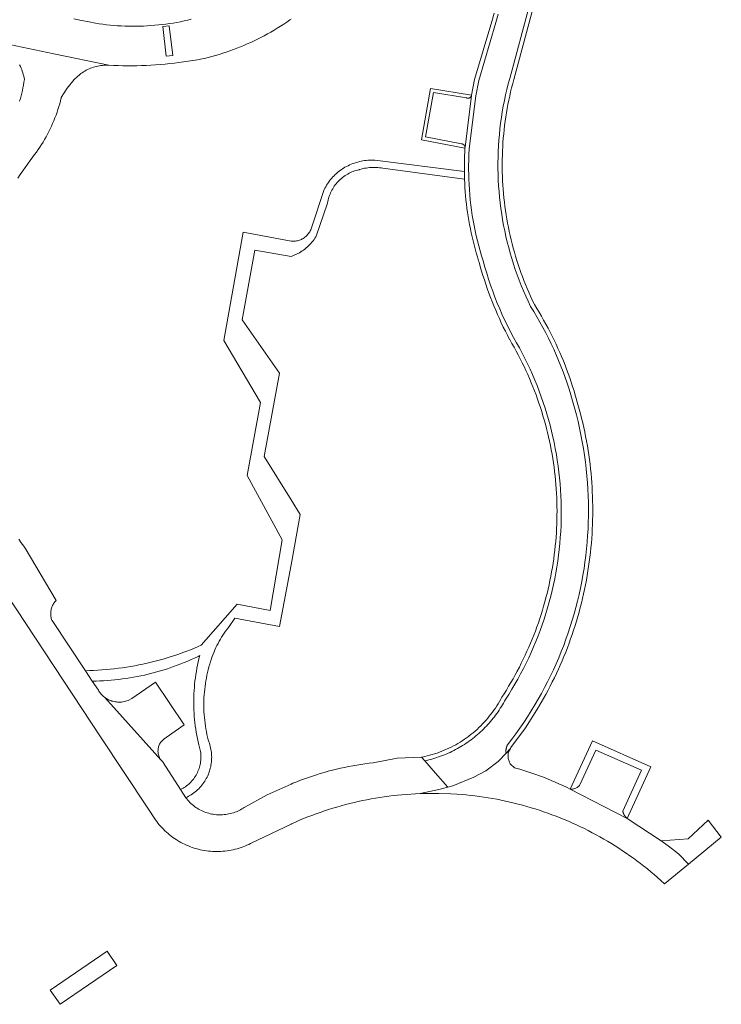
# Model space of a CAD drawing. Extents: x 152825 to 164088, y 457113 to 463005.
# Tile 273 of 364: x 158962 to 159060, y 460620 to 460758. Entities that reach past the tile are written whole.
import ezdxf

# ---------------------------------------------------------------- set-up
doc = ezdxf.new("R2010")
doc.units = 0
doc.header["$LTSCALE"] = 0.5
for name, color, linetype, lineweight in [('B-PV-VH-GESLOTENVERHARDING_ASFALT-GV', 251, 'CONTINUOUS', 18), ('B-PV-VH-HALFVERHARDING_GRAVEL-GV', 251, 'CONTINUOUS', 18), ('B-PV-VH-OPENVERHARDING_BETONELEMENT-GV', 251, 'CONTINUOUS', 18), ('B-PV-VH-OPENVERHARDING_BETONSTRAATSTEEN-GV', 251, 'CONTINUOUS', 18), ('B-PV-VH-OPENVERHARDING_STRAATBAKSTEEN-GV', 251, 'CONTINUOUS', 18)]:
    doc.layers.add(name, color=color, linetype=linetype, lineweight=lineweight)

msp = doc.modelspace()

# ---------------------------------------------------------------- linework, layer by layer
at = {"layer": 'B-PV-VH-GESLOTENVERHARDING_ASFALT-GV', "flags": 128}
msp.add_lwpolyline([(158974.128, 460627.484), (158966.118, 460622.003), (158967.513, 460620.037), (158975.495, 460625.486)], close=True, dxfattribs=at)
at = {"layer": 'B-PV-VH-HALFVERHARDING_GRAVEL-GV', "flags": 128}
msp.add_lwpolyline([(159011.518, 460738.653), (159011.275, 460738.657), (159011.033, 460738.653), (159010.79, 460738.641), (159010.548, 460738.621), (159010.307, 460738.593), (159010.067, 460738.557), (159009.828, 460738.513), (159009.59, 460738.462), (159009.355, 460738.402), (159009.121, 460738.335), (159008.89, 460738.26), (159008.662, 460738.178), (159008.436, 460738.088), (159008.213, 460737.991), (159007.994, 460737.886), (159007.778, 460737.775), (159007.566, 460737.656), (159007.359, 460737.53), (159007.155, 460737.398), (159006.956, 460737.259), (159006.761, 460737.113), (159006.572, 460736.962), (159006.387, 460736.804), (159006.208, 460736.64), (159006.034, 460736.47), (159005.866, 460736.295), (159005.704, 460736.114), (159005.548, 460735.927), (159005.398, 460735.736), (159005.255, 460735.54), (159005.118, 460735.34), (159004.987, 460735.135), (159004.864, 460734.926), (159004.747, 460734.712), (159004.659, 460734.539), (159002.827, 460729.027), (159002.817, 460729), (159002.759, 460728.865), (159002.694, 460728.732), (159002.622, 460728.604), (159002.544, 460728.479), (159002.458, 460728.359), (159002.367, 460728.244), (159002.269, 460728.134), (159002.165, 460728.029), (159002.056, 460727.931), (159001.941, 460727.838), (159001.822, 460727.751), (159001.698, 460727.672), (159001.57, 460727.599), (159001.438, 460727.533), (159001.303, 460727.474), (159001.165, 460727.423), (159001.024, 460727.38), (159000.882, 460727.343), (159000.737, 460727.315), (159000.591, 460727.295), (159000.444, 460727.283), (159000.297, 460727.279), (159000.15, 460727.282), (159000.003, 460727.294), (159000, 460727.294), (158993.273, 460728.546), (158990.55, 460713.326), (158995.712, 460704.624), (158993.814, 460694.336), (158998.747, 460685.298), (158997.044, 460675.385), (158992.395, 460676.252), (158987.351, 460670.489), (158986.947, 460670.314), (158986.409, 460670.089), (158985.868, 460669.872), (158985.324, 460669.661), (158984.777, 460669.458), (158984.227, 460669.263), (158983.674, 460669.075), (158983.12, 460668.895), (158982.562, 460668.723), (158982.003, 460668.558), (158981.441, 460668.401), (158980.877, 460668.251), (158980.311, 460668.109), (158979.743, 460667.976), (158979.173, 460667.849), (158978.602, 460667.731), (158978.029, 460667.621), (158977.455, 460667.518), (158976.879, 460667.423), (158976.302, 460667.337), (158975.724, 460667.258), (158975.145, 460667.187), (158974.565, 460667.124), (158973.984, 460667.069), (158973.403, 460667.021), (158972.821, 460666.982), (158972.238, 460666.951), (158971.655, 460666.928), (158971.072, 460666.913), (158972.043, 460665.454), (158972.574, 460665.464), (158973.104, 460665.481), (158973.634, 460665.507), (158974.164, 460665.54), (158974.693, 460665.582), (158975.221, 460665.631), (158975.749, 460665.689), (158976.275, 460665.754), (158976.801, 460665.827), (158977.326, 460665.909), (158977.849, 460665.998), (158978.37, 460666.095), (158978.891, 460666.199), (158979.409, 460666.312), (158979.926, 460666.433), (158980.441, 460666.561), (158980.954, 460666.697), (158981.465, 460666.841), (158981.974, 460666.992), (158982.48, 460667.151), (158982.984, 460667.318), (158983.485, 460667.492), (158983.984, 460667.674), (158984.479, 460667.863), (158984.972, 460668.06), (158985.462, 460668.264), (158985.949, 460668.475), (158986.432, 460668.694), (158986.913, 460668.92), (158987.153, 460669.037), (158987.042, 460668.599), (158986.938, 460668.159), (158986.842, 460667.716), (158986.754, 460667.273), (158986.674, 460666.828), (158986.602, 460666.381), (158986.538, 460665.934), (158986.481, 460665.485), (158986.433, 460665.035), (158986.393, 460664.585), (158986.36, 460664.134), (158986.336, 460663.682), (158986.319, 460663.23), (158986.311, 460662.778), (158986.31, 460662.326), (158986.318, 460661.874), (158986.333, 460661.422), (158986.357, 460660.97), (158986.388, 460660.519), (158986.428, 460660.069), (158986.475, 460659.619), (158986.53, 460659.17), (158986.594, 460658.722), (158986.665, 460658.276), (158986.744, 460657.83), (158986.831, 460657.387), (158986.926, 460656.944), (158987.028, 460656.504), (158987.072, 460656.327), (158987.073, 460656.324), (158987.13, 460656.131), (158987.181, 460655.936), (158987.223, 460655.739), (158987.257, 460655.54), (158987.284, 460655.341), (158987.302, 460655.14), (158987.312, 460654.939), (158987.315, 460654.737), (158987.31, 460654.536), (158987.296, 460654.334), (158987.275, 460654.134), (158987.245, 460653.935), (158987.208, 460653.737), (158987.163, 460653.54), (158987.11, 460653.346), (158987.049, 460653.154), (158986.981, 460652.964), (158986.906, 460652.777), (158986.823, 460652.593), (158986.733, 460652.413), (158986.635, 460652.237), (158986.531, 460652.064), (158986.42, 460651.896), (158986.303, 460651.732), (158986.179, 460651.573), (158986.049, 460651.419), (158985.912, 460651.271), (158985.77, 460651.128), (158985.623, 460650.99), (158985.47, 460650.859), (158985.312, 460650.734), (158985.149, 460650.615), (158984.982, 460650.503), (158984.81, 460650.397), (158984.635, 460650.299), (158984.455, 460650.207), (158985.182, 460649.068), (158985.383, 460649.164), (158985.581, 460649.267), (158985.775, 460649.377), (158985.965, 460649.494), (158986.151, 460649.618), (158986.332, 460649.748), (158986.508, 460649.885), (158986.68, 460650.028), (158986.846, 460650.177), (158987.006, 460650.332), (158987.161, 460650.492), (158987.31, 460650.658), (158987.453, 460650.83), (158987.59, 460651.006), (158987.721, 460651.187), (158987.845, 460651.372), (158987.962, 460651.562), (158988.072, 460651.756), (158988.175, 460651.954), (158988.271, 460652.156), (158988.36, 460652.36), (158988.441, 460652.568), (158988.515, 460652.779), (158988.582, 460652.992), (158988.64, 460653.207), (158988.691, 460653.424), (158988.734, 460653.643), (158988.769, 460653.863), (158988.796, 460654.085), (158988.816, 460654.307), (158988.827, 460654.53), (158988.83, 460654.753), (158988.826, 460654.976), (158988.813, 460655.199), (158988.792, 460655.421), (158988.764, 460655.642), (158988.727, 460655.863), (158988.683, 460656.081), (158988.63, 460656.298), (158988.57, 460656.513), (158988.503, 460656.726), (158988.428, 460656.936), (158988.371, 460657.08), (158988.345, 460657.181), (158988.25, 460657.569), (158988.163, 460657.958), (158988.083, 460658.35), (158988.012, 460658.743), (158987.948, 460659.137), (158987.892, 460659.532), (158987.845, 460659.929), (158987.805, 460660.326), (158987.773, 460660.724), (158987.749, 460661.123), (158987.733, 460661.522), (158987.725, 460661.921), (158987.725, 460662.32), (158987.733, 460662.72), (158987.749, 460663.119), (158987.773, 460663.517), (158987.805, 460663.915), (158987.845, 460664.312), (158987.893, 460664.709), (158987.949, 460665.104), (158988.013, 460665.499), (158988.084, 460665.891), (158988.164, 460666.283), (158988.251, 460666.672), (158988.346, 460667.06), (158988.449, 460667.446), (158988.56, 460667.83), (158988.678, 460668.211), (158988.804, 460668.59), (158988.809, 460668.604), (158988.918, 460668.921), (158989.034, 460669.236), (158989.158, 460669.547), (158989.29, 460669.855), (158989.428, 460670.16), (158989.574, 460670.462), (158989.727, 460670.76), (158989.888, 460671.055), (158990.055, 460671.345), (158990.229, 460671.631), (158990.41, 460671.914), (158990.597, 460672.192), (158990.791, 460672.465), (158990.992, 460672.733), (158991.199, 460672.997), (158992.097, 460674.3), (158998.352, 460673.109), (159000, 460681.78), (159001.29, 460688.858), (159000, 460690.92), (158996.196, 460697.001), (158998.342, 460708.731), (158993.095, 460716.202), (158994.887, 460726.034), (159000, 460725.104), (159000.009, 460725.108), (159001.162, 460725.653), (159001.36, 460725.773), (159001.555, 460725.9), (159001.744, 460726.034), (159001.929, 460726.174), (159002.109, 460726.321), (159002.284, 460726.473), (159002.453, 460726.631), (159002.617, 460726.796), (159002.775, 460726.965), (159002.928, 460727.141), (159003.074, 460727.321), (159003.214, 460727.506), (159003.347, 460727.696), (159003.474, 460727.89), (159003.538, 460727.995), (159005.115, 460732.602), (159005.122, 460732.644), (159005.159, 460732.854), (159005.204, 460733.063), (159005.258, 460733.269), (159005.318, 460733.474), (159005.387, 460733.677), (159005.463, 460733.876), (159005.546, 460734.073), (159005.637, 460734.266), (159005.735, 460734.456), (159005.84, 460734.642), (159005.952, 460734.824), (159006.07, 460735.002), (159006.195, 460735.175), (159006.327, 460735.343), (159006.465, 460735.506), (159006.608, 460735.664), (159006.758, 460735.817), (159006.913, 460735.964), (159007.074, 460736.104), (159007.24, 460736.239), (159007.41, 460736.368), (159007.585, 460736.49), (159007.765, 460736.605), (159007.949, 460736.713), (159008.137, 460736.815), (159008.329, 460736.909), (159008.524, 460736.997), (159008.722, 460737.076), (159008.923, 460737.149), (159009.126, 460737.214), (159009.332, 460737.271), (159009.54, 460737.32), (159009.615, 460737.343), (159009.843, 460737.408), (159010.072, 460737.466), (159010.304, 460737.515), (159010.536, 460737.557), (159010.771, 460737.591), (159011.006, 460737.617), (159011.242, 460737.634), (159011.478, 460737.644), (159011.715, 460737.646), (159011.951, 460737.64), (159012.187, 460737.626), (159012.423, 460737.604), (159012.657, 460737.574), (159012.891, 460737.536), (159024.379, 460735.983), (159024.375, 460736.256), (159024.369, 460736.528), (159024.362, 460736.801), (159024.353, 460737.074), (159011.761, 460738.641)], close=True, dxfattribs=at)
at = {"layer": 'B-PV-VH-OPENVERHARDING_BETONELEMENT-GV', "flags": 128}
for points in [[(159024.647, 460747.416), (159019.997, 460748.161), (159018.9, 460741.916), (159023.927, 460740.953), (159023.936, 460740.953), (159023.945, 460740.952), (159023.955, 460740.952), (159023.964, 460740.951), (159023.973, 460740.95), (159023.982, 460740.949), (159023.991, 460740.948), (159024, 460740.947), (159024.009, 460740.945), (159024.018, 460740.944), (159024.027, 460740.942), (159024.036, 460740.94), (159024.045, 460740.938), (159024.054, 460740.935), (159024.063, 460740.933), (159024.072, 460740.93), (159024.081, 460740.928), (159024.089, 460740.925), (159024.098, 460740.922), (159024.107, 460740.918), (159024.115, 460740.915), (159024.124, 460740.911), (159024.132, 460740.908), (159024.141, 460740.904), (159024.149, 460740.9), (159024.157, 460740.896), (159024.165, 460740.892), (159024.173, 460740.887), (159024.181, 460740.883), (159024.189, 460740.878), (159024.197, 460740.874), (159024.205, 460740.869), (159024.212, 460740.863), (159024.22, 460740.858), (159024.228, 460740.853), (159024.235, 460740.848), (159024.242, 460740.842), (159024.249, 460740.836), (159024.257, 460740.83), (159024.264, 460740.824), (159024.271, 460740.818), (159024.274, 460740.815), (159024.277, 460740.812), (159024.284, 460740.806), (159024.291, 460740.799), (159024.297, 460740.793), (159024.303, 460740.786), (159024.31, 460740.779), (159024.316, 460740.773), (159024.321, 460740.766), (159024.327, 460740.758), (159024.333, 460740.751), (159024.339, 460740.744), (159024.344, 460740.736), (159024.35, 460740.729), (159024.355, 460740.722), (159024.36, 460740.714), (159024.365, 460740.706), (159024.37, 460740.698), (159024.374, 460740.69), (159024.379, 460740.682), (159024.383, 460740.674), (159024.387, 460740.666), (159024.391, 460740.658), (159024.396, 460740.65), (159024.399, 460740.641), (159024.403, 460740.633), (159024.407, 460740.624), (159024.41, 460740.616), (159024.413, 460740.607), (159024.416, 460740.598), (159024.419, 460740.59), (159024.422, 460740.581), (159024.424, 460740.572), (159024.427, 460740.563), (159024.429, 460740.554), (159024.431, 460740.545), (159024.433, 460740.536), (159024.435, 460740.527), (159024.437, 460740.518), (159024.438, 460740.509), (159024.44, 460740.5), (159024.441, 460740.491), (159024.442, 460740.482), (159025.338, 460747.733), (159025.335, 460747.725), (159025.316, 460747.667), (159025.29, 460747.611), (159025.257, 460747.558), (159025.217, 460747.511), (159025.171, 460747.469), (159025.121, 460747.433), (159025.066, 460747.404), (159025.008, 460747.382), (159024.948, 460747.368), (159024.886, 460747.362), (159024.824, 460747.364), (159024.763, 460747.373), (159024.704, 460747.391)], [(159049.233, 460652.922), (159042.84, 460655.733), (159040.599, 460650.87), (159040.543, 460650.804), (159040.464, 460650.722), (159040.38, 460650.646), (159040.291, 460650.576), (159040.197, 460650.512), (159040.099, 460650.455), (159039.997, 460650.405), (159039.892, 460650.363), (159039.784, 460650.328), (159039.674, 460650.301), (159039.562, 460650.281), (159039.45, 460650.27), (159039.336, 460650.266), (159039.223, 460650.271), (159047.247, 460646.156), (159047.224, 460646.174), (159047.202, 460646.192), (159047.179, 460646.21), (159047.158, 460646.229), (159047.136, 460646.249), (159047.115, 460646.268), (159047.094, 460646.288), (159047.073, 460646.309), (159047.053, 460646.33), (159047.034, 460646.351), (159047.014, 460646.372), (159046.995, 460646.394), (159046.977, 460646.416), (159046.959, 460646.439), (159046.941, 460646.462), (159046.923, 460646.485), (159046.906, 460646.508), (159046.89, 460646.532), (159046.874, 460646.556), (159046.858, 460646.58), (159046.843, 460646.605), (159046.835, 460646.617), (159046.828, 460646.63), (159046.813, 460646.655), (159046.799, 460646.68), (159046.786, 460646.705), (159046.773, 460646.731), (159046.76, 460646.757), (159046.748, 460646.784), (159046.736, 460646.81), (159046.725, 460646.837), (159046.714, 460646.864), (159046.704, 460646.891), (159046.694, 460646.918), (159046.685, 460646.945), (159046.676, 460646.973), (159046.668, 460647.001), (159046.66, 460647.028), (159046.652, 460647.056), (159046.646, 460647.084), (159046.639, 460647.113), (159046.633, 460647.141), (159046.628, 460647.17), (159046.623, 460647.198)]]:
    msp.add_lwpolyline(points, close=True, dxfattribs=at)
at = {"layer": 'B-PV-VH-OPENVERHARDING_BETONSTRAATSTEEN-GV', "flags": 128}
for points in [[(159025.348, 460747.809), (159019.59, 460748.732), (159018.324, 460741.517), (159024.434, 460740.346), (159024.442, 460740.482), (159024.441, 460740.491), (159024.44, 460740.5), (159024.438, 460740.509), (159024.437, 460740.518), (159024.435, 460740.527), (159024.433, 460740.536), (159024.431, 460740.545), (159024.429, 460740.554), (159024.427, 460740.563), (159024.424, 460740.572), (159024.422, 460740.581), (159024.419, 460740.59), (159024.416, 460740.598), (159024.413, 460740.607), (159024.41, 460740.616), (159024.407, 460740.624), (159024.403, 460740.633), (159024.399, 460740.641), (159024.396, 460740.65), (159024.391, 460740.658), (159024.387, 460740.666), (159024.383, 460740.674), (159024.379, 460740.682), (159024.374, 460740.69), (159024.37, 460740.698), (159024.365, 460740.706), (159024.36, 460740.714), (159024.355, 460740.722), (159024.35, 460740.729), (159024.344, 460740.736), (159024.339, 460740.744), (159024.333, 460740.751), (159024.327, 460740.758), (159024.321, 460740.766), (159024.316, 460740.773), (159024.31, 460740.779), (159024.303, 460740.786), (159024.297, 460740.793), (159024.291, 460740.799), (159024.284, 460740.806), (159024.277, 460740.812), (159024.274, 460740.815), (159024.271, 460740.818), (159024.264, 460740.824), (159024.257, 460740.83), (159024.249, 460740.836), (159024.242, 460740.842), (159024.235, 460740.848), (159024.228, 460740.853), (159024.22, 460740.858), (159024.212, 460740.863), (159024.205, 460740.869), (159024.197, 460740.874), (159024.189, 460740.878), (159024.181, 460740.883), (159024.173, 460740.887), (159024.165, 460740.892), (159024.157, 460740.896), (159024.149, 460740.9), (159024.141, 460740.904), (159024.132, 460740.908), (159024.124, 460740.911), (159024.115, 460740.915), (159024.107, 460740.918), (159024.098, 460740.922), (159024.089, 460740.925), (159024.081, 460740.928), (159024.072, 460740.93), (159024.063, 460740.933), (159024.054, 460740.935), (159024.045, 460740.938), (159024.036, 460740.94), (159024.027, 460740.942), (159024.018, 460740.944), (159024.009, 460740.945), (159024, 460740.947), (159023.991, 460740.948), (159023.982, 460740.949), (159023.973, 460740.95), (159023.964, 460740.951), (159023.955, 460740.952), (159023.945, 460740.952), (159023.936, 460740.953), (159023.927, 460740.953), (159018.9, 460741.916), (159019.997, 460748.161), (159024.647, 460747.416), (159024.704, 460747.391), (159024.763, 460747.373), (159024.824, 460747.364), (159024.886, 460747.362), (159024.948, 460747.368), (159025.008, 460747.382), (159025.066, 460747.404), (159025.121, 460747.433), (159025.171, 460747.469), (159025.217, 460747.511), (159025.257, 460747.558), (159025.29, 460747.611), (159025.316, 460747.667), (159025.335, 460747.725), (159025.346, 460747.787)], [(158984.966, 460659.326), (158980.955, 460665.324), (158977.607, 460663.016), (158977.088, 460662.751), (158976.532, 460662.578), (158976.154, 460662.518), (158975.772, 460662.501), (158975.761, 460662.501), (158975.597, 460662.508), (158975.433, 460662.522), (158975.271, 460662.544), (158975.109, 460662.574), (158974.949, 460662.613), (158974.791, 460662.658), (158974.636, 460662.712), (158974.483, 460662.773), (158974.334, 460662.841), (158974.188, 460662.916), (158974.045, 460662.999), (158973.907, 460663.088), (158973.792, 460663.171), (158981.669, 460654.411), (158981.612, 460654.495), (158981.546, 460654.608), (158981.487, 460654.725), (158981.435, 460654.845), (158981.39, 460654.968), (158981.353, 460655.093), (158981.324, 460655.22), (158981.303, 460655.349), (158981.289, 460655.479), (158981.284, 460655.61), (158981.286, 460655.741), (158981.297, 460655.871), (158981.313, 460655.984), (158981.338, 460656.112), (158981.371, 460656.238), (158981.412, 460656.363), (158981.46, 460656.484), (158981.516, 460656.602), (158981.579, 460656.717), (158981.648, 460656.827), (158981.725, 460656.933), (158981.808, 460657.035), (158981.896, 460657.131), (158981.991, 460657.221), (158982.09, 460657.305), (158982.195, 460657.384), (158982.304, 460657.455), (158982.418, 460657.52)], [(159050.563, 460653.43), (159042.342, 460657.044), (159039.223, 460650.271), (159039.336, 460650.266), (159039.45, 460650.27), (159039.562, 460650.281), (159039.674, 460650.301), (159039.784, 460650.328), (159039.892, 460650.363), (159039.997, 460650.405), (159040.099, 460650.455), (159040.197, 460650.512), (159040.291, 460650.576), (159040.38, 460650.646), (159040.464, 460650.722), (159040.543, 460650.804), (159040.599, 460650.87), (159042.84, 460655.733), (159049.233, 460652.922), (159046.623, 460647.198), (159046.628, 460647.17), (159046.633, 460647.141), (159046.639, 460647.113), (159046.646, 460647.084), (159046.652, 460647.056), (159046.66, 460647.028), (159046.668, 460647.001), (159046.676, 460646.973), (159046.685, 460646.945), (159046.694, 460646.918), (159046.704, 460646.891), (159046.714, 460646.864), (159046.725, 460646.837), (159046.736, 460646.81), (159046.748, 460646.784), (159046.76, 460646.757), (159046.773, 460646.731), (159046.786, 460646.705), (159046.799, 460646.68), (159046.813, 460646.655), (159046.828, 460646.63), (159046.835, 460646.617), (159046.843, 460646.605), (159046.858, 460646.58), (159046.874, 460646.556), (159046.89, 460646.532), (159046.906, 460646.508), (159046.923, 460646.485), (159046.941, 460646.462), (159046.959, 460646.439), (159046.977, 460646.416), (159046.995, 460646.394), (159047.014, 460646.372), (159047.034, 460646.351), (159047.053, 460646.33), (159047.073, 460646.309), (159047.094, 460646.288), (159047.115, 460646.268), (159047.136, 460646.249), (159047.158, 460646.229), (159047.179, 460646.21), (159047.202, 460646.192), (159047.224, 460646.174), (159047.247, 460646.156)]]:
    msp.add_lwpolyline(points, close=True, dxfattribs=at)
at = {"layer": 'B-PV-VH-OPENVERHARDING_STRAATBAKSTEEN-GV', "flags": 128}
for points in [[(159033.52, 460760.44), (159030.718, 460750.158), (159030.511, 460749.383), (159030.317, 460748.605), (159030.138, 460747.823), (159029.972, 460747.038), (159029.82, 460746.251), (159029.682, 460745.461), (159029.557, 460744.668), (159029.447, 460743.874), (159029.351, 460743.077), (159029.269, 460742.28), (159029.201, 460741.48), (159029.147, 460740.68), (159029.107, 460739.879), (159029.081, 460739.077), (159029.069, 460738.275), (159029.072, 460737.473), (159029.089, 460736.671), (159029.119, 460735.87), (159029.164, 460735.069), (159029.223, 460734.269), (159029.296, 460733.47), (159029.383, 460732.673), (159029.485, 460731.877), (159029.6, 460731.083), (159029.729, 460730.292), (159029.872, 460729.502), (159030.029, 460728.716), (159030.2, 460727.932), (159030.385, 460727.152), (159030.583, 460726.374), (159030.795, 460725.601), (159031.021, 460724.831), (159031.26, 460724.065), (159031.512, 460723.304), (159031.778, 460722.547), (159032.058, 460721.795), (159032.35, 460721.049), (159032.655, 460720.307), (159032.974, 460719.571), (159033.306, 460718.841), (159033.65, 460718.116), (159034.102, 460717.387), (159034.541, 460716.651), (159034.968, 460715.907), (159035.382, 460715.157), (159035.783, 460714.399), (159036.171, 460713.634), (159036.545, 460712.863), (159036.907, 460712.086), (159037.255, 460711.303), (159037.59, 460710.513), (159037.912, 460709.719), (159038.22, 460708.918), (159038.514, 460708.113), (159038.794, 460707.303), (159039.06, 460706.488), (159039.313, 460705.669), (159039.551, 460704.845), (159040.091, 460702.877), (159040.325, 460701.938), (159040.542, 460700.995), (159040.742, 460700.048), (159040.925, 460699.098), (159041.091, 460698.144), (159041.239, 460697.188), (159041.37, 460696.229), (159041.484, 460695.268), (159041.58, 460694.305), (159041.659, 460693.34), (159041.718, 460692.41), (159041.761, 460691.48), (159041.788, 460690.549), (159041.799, 460689.617), (159041.793, 460688.685), (159041.771, 460687.754), (159041.733, 460686.823), (159041.679, 460685.893), (159041.609, 460684.964), (159041.522, 460684.037), (159041.419, 460683.111), (159041.3, 460682.187), (159041.165, 460681.265), (159041.014, 460680.346), (159040.847, 460679.429), (159040.664, 460678.516), (159040.465, 460677.605), (159040.251, 460676.699), (159040.02, 460675.796), (159039.774, 460674.898), (159039.512, 460674.004), (159039.235, 460673.114), (159038.942, 460672.23), (159038.634, 460671.351), (159038.311, 460670.477), (159037.972, 460669.609), (159037.619, 460668.747), (159037.25, 460667.891), (159036.867, 460667.043), (159036.468, 460666.2), (159036.056, 460665.365), (159035.628, 460664.537), (159035.187, 460663.717), (159034.731, 460662.904), (159034.261, 460662.1), (159033.755, 460661.272), (159033.234, 460660.454), (159032.699, 460659.644), (159032.15, 460658.845), (159031.586, 460658.055), (159031.008, 460657.276), (159030.417, 460656.507), (159030.402, 460656.478), (159030.387, 460656.449), (159030.372, 460656.42), (159030.359, 460656.391), (159030.345, 460656.361), (159030.333, 460656.332), (159030.32, 460656.302), (159030.309, 460656.271), (159030.297, 460656.241), (159030.287, 460656.21), (159030.277, 460656.179), (159030.267, 460656.148), (159030.258, 460656.117), (159030.249, 460656.086), (159030.242, 460656.054), (159030.234, 460656.023), (159030.227, 460655.991), (159030.221, 460655.959), (159030.215, 460655.927), (159030.21, 460655.895), (159030.205, 460655.863), (159030.201, 460655.831), (159030.198, 460655.798), (159030.195, 460655.766), (159030.193, 460655.734), (159030.191, 460655.701), (159030.19, 460655.669), (159030.189, 460655.636), (159030.189, 460655.604), (159030.19, 460655.571), (159030.191, 460655.539), (159030.192, 460655.506), (159030.194, 460655.474), (159030.197, 460655.442), (159030.201, 460655.409), (159030.205, 460655.377), (159030.209, 460655.345), (159030.723, 460655.894), (159030.82, 460655.998), (159030.889, 460656.137), (159032.921, 460658.904), (159034.776, 460661.793), (159034.823, 460661.872), (159035.156, 460662.44), (159035.481, 460663.012), (159035.799, 460663.587), (159036.111, 460664.166), (159036.415, 460664.749), (159036.712, 460665.336), (159037.002, 460665.926), (159037.285, 460666.519), (159037.56, 460667.117), (159037.829, 460667.717), (159038.09, 460668.321), (159038.343, 460668.927), (159038.59, 460669.537), (159038.828, 460670.15), (159039.06, 460670.765), (159039.283, 460671.384), (159039.5, 460672.005), (159039.708, 460672.628), (159039.909, 460673.254), (159040.103, 460673.883), (159040.289, 460674.514), (159040.467, 460675.147), (159040.637, 460675.782), (159040.8, 460676.419), (159040.955, 460677.058), (159041.102, 460677.699), (159041.241, 460678.342), (159041.372, 460678.986), (159041.496, 460679.632), (159041.612, 460680.279), (159041.72, 460680.928), (159041.82, 460681.578), (159041.912, 460682.229), (159041.996, 460682.881), (159042.072, 460683.534), (159042.14, 460684.188), (159042.201, 460684.843), (159042.253, 460685.499), (159042.297, 460686.155), (159042.334, 460686.812), (159042.362, 460687.468), (159042.382, 460688.126), (159042.394, 460688.783), (159042.399, 460689.441), (159042.395, 460690.098), (159042.383, 460690.756), (159042.364, 460691.413), (159042.336, 460692.07), (159042.301, 460692.727), (159042.257, 460693.383), (159042.212, 460693.963), (159042.153, 460694.618), (159042.086, 460695.273), (159042.012, 460695.927), (159041.929, 460696.58), (159041.839, 460697.232), (159041.74, 460697.883), (159041.634, 460698.532), (159041.52, 460699.18), (159041.515, 460699.211), (159041.398, 460699.827), (159041.268, 460700.472), (159041.13, 460701.116), (159040.984, 460701.758), (159040.831, 460702.398), (159040.67, 460703.036), (159040.13, 460705.004), (159040.119, 460705.042), (159039.943, 460705.654), (159039.76, 460706.264), (159039.568, 460706.871), (159039.369, 460707.476), (159039.163, 460708.078), (159038.948, 460708.678), (159038.727, 460709.275), (159038.498, 460709.869), (159038.261, 460710.46), (159038.017, 460711.048), (159037.766, 460711.633), (159037.507, 460712.215), (159037.241, 460712.794), (159036.968, 460713.369), (159036.687, 460713.94), (159036.4, 460714.509), (159036.105, 460715.073), (159035.803, 460715.634), (159035.494, 460716.191), (159035.179, 460716.744), (159034.856, 460717.293), (159034.526, 460717.837), (159034.19, 460718.378), (159034.153, 460718.454), (159033.896, 460718.995), (159033.645, 460719.54), (159033.402, 460720.088), (159033.167, 460720.639), (159032.939, 460721.194), (159032.718, 460721.751), (159032.505, 460722.311), (159032.299, 460722.874), (159032.1, 460723.44), (159031.91, 460724.008), (159031.726, 460724.579), (159031.551, 460725.152), (159031.383, 460725.728), (159031.223, 460726.306), (159031.071, 460726.885), (159030.926, 460727.467), (159030.789, 460728.051), (159030.66, 460728.636), (159030.538, 460729.223), (159030.425, 460729.812), (159030.319, 460730.402), (159030.222, 460730.993), (159030.132, 460731.586), (159030.05, 460732.18), (159029.976, 460732.775), (159029.91, 460733.37), (159029.852, 460733.967), (159029.802, 460734.564), (159029.76, 460735.162), (159029.726, 460735.761), (159029.7, 460736.36), (159029.682, 460736.959), (159029.672, 460737.558), (159029.669, 460738.158), (159029.675, 460738.757), (159029.689, 460739.356), (159029.711, 460739.955), (159029.741, 460740.554), (159029.779, 460741.152), (159029.825, 460741.75), (159029.878, 460742.347), (159029.94, 460742.943), (159030.01, 460743.539), (159030.087, 460744.133), (159030.173, 460744.727), (159030.267, 460745.319), (159030.368, 460745.909), (159030.477, 460746.499), (159030.594, 460747.087), (159030.719, 460747.673), (159030.852, 460748.258), (159030.993, 460748.84), (159031.141, 460749.421), (159031.297, 460750), (159034.376, 460761.536)], [(159029.108, 460759.157), (159028.762, 460757.986), (159026.369, 460749.866), (159025.941, 460747.714), (159025.03, 460740.273), (159024.992, 460739.475), (159024.966, 460738.676), (159024.953, 460737.877), (159024.953, 460737.078), (159024.958, 460736.944), (159024.962, 460736.81), (159024.966, 460736.676), (159024.969, 460736.542), (159024.972, 460736.404), (159024.975, 460736.266), (159024.977, 460736.129), (159024.979, 460735.991), (159025.01, 460735.26), (159025.054, 460734.531), (159025.111, 460733.802), (159025.18, 460733.074), (159025.262, 460732.347), (159025.356, 460731.622), (159025.463, 460730.898), (159025.583, 460730.177), (159025.715, 460729.458), (159025.86, 460728.741), (159026.017, 460728.027), (159026.186, 460727.316), (159026.368, 460726.607), (159026.562, 460725.902), (159026.769, 460725.201), (159026.987, 460724.503), (159027.228, 460723.643), (159027.484, 460722.788), (159027.755, 460721.937), (159028.04, 460721.091), (159028.34, 460720.249), (159028.654, 460719.413), (159028.982, 460718.583), (159029.325, 460717.758), (159029.681, 460716.94), (159030.052, 460716.127), (159030.437, 460715.321), (159030.835, 460714.522), (159031.247, 460713.73), (159031.668, 460713.006), (159032.076, 460712.275), (159032.471, 460711.537), (159032.853, 460710.792), (159033.223, 460710.041), (159033.579, 460709.283), (159033.922, 460708.519), (159034.251, 460707.749), (159034.567, 460706.974), (159034.87, 460706.193), (159035.159, 460705.407), (159035.434, 460704.616), (159035.696, 460703.821), (159035.943, 460703.021), (159036.177, 460702.217), (159036.396, 460701.409), (159036.601, 460700.597), (159036.793, 460699.782), (159036.97, 460698.964), (159037.132, 460698.142), (159037.281, 460697.318), (159037.415, 460696.492), (159037.534, 460695.663), (159037.64, 460694.832), (159037.73, 460694), (159037.806, 460693.166), (159037.868, 460692.331), (159037.915, 460691.495), (159037.948, 460690.659), (159037.966, 460689.822), (159037.969, 460688.984), (159037.958, 460688.147), (159037.932, 460687.31), (159037.892, 460686.474), (159037.837, 460685.638), (159037.768, 460684.804), (159037.684, 460683.971), (159037.585, 460683.139), (159037.472, 460682.31), (159037.345, 460681.482), (159037.203, 460680.657), (159037.047, 460679.834), (159036.877, 460679.014), (159036.692, 460678.198), (159036.494, 460677.385), (159036.281, 460676.575), (159036.054, 460675.769), (159035.813, 460674.967), (159035.558, 460674.169), (159035.289, 460673.376), (159035.006, 460672.588), (159034.71, 460671.805), (159034.4, 460671.027), (159034.077, 460670.255), (159033.74, 460669.488), (159033.39, 460668.728), (159033.027, 460667.973), (159032.651, 460667.225), (159032.262, 460666.484), (159031.859, 460665.749), (159031.445, 460665.022), (159031.017, 460664.302), (159030.577, 460663.59), (159030.125, 460662.885), (159029.989, 460662.63), (159029.848, 460662.378), (159029.703, 460662.128), (159029.554, 460661.88), (159029.401, 460661.635), (159029.244, 460661.393), (159029.082, 460661.153), (159028.916, 460660.916), (159028.747, 460660.683), (159028.573, 460660.452), (159028.395, 460660.224), (159028.214, 460659.999), (159028.028, 460659.777), (159027.839, 460659.559), (159027.646, 460659.344), (159027.45, 460659.132), (159027.249, 460658.923), (159027.046, 460658.718), (159026.839, 460658.517), (159026.628, 460658.319), (159026.414, 460658.125), (159026.197, 460657.934), (159025.976, 460657.747), (159025.753, 460657.564), (159025.526, 460657.385), (159025.296, 460657.21), (159025.064, 460657.04), (159024.829, 460656.873), (159024.591, 460656.711), (159024.35, 460656.553), (159024.107, 460656.399), (159023.861, 460656.249), (159023.612, 460656.104), (159023.361, 460655.962), (159023.108, 460655.826), (159022.852, 460655.693), (159022.595, 460655.565), (159022.335, 460655.441), (159022.073, 460655.322), (159021.808, 460655.207), (159021.542, 460655.097), (159021.274, 460654.991), (159021.005, 460654.89), (159020.733, 460654.794), (159020.46, 460654.702), (159020.186, 460654.615), (159019.91, 460654.533), (159019.633, 460654.456), (159019.354, 460654.383), (159019.074, 460654.315), (159018.793, 460654.252), (159020.303, 460652.513), (159022.021, 460650.535), (159022.708, 460650.716), (159025.657, 460651.936), (159027.385, 460652.852), (159029.08, 460654.139), (159030.209, 460655.345), (159030.205, 460655.377), (159030.201, 460655.409), (159030.197, 460655.442), (159030.194, 460655.474), (159030.192, 460655.506), (159030.191, 460655.539), (159030.19, 460655.571), (159030.189, 460655.604), (159030.189, 460655.636), (159030.19, 460655.669), (159030.191, 460655.701), (159030.193, 460655.734), (159030.195, 460655.766), (159030.198, 460655.798), (159030.201, 460655.831), (159030.205, 460655.863), (159030.21, 460655.895), (159030.215, 460655.927), (159030.221, 460655.959), (159030.227, 460655.991), (159030.234, 460656.023), (159030.242, 460656.054), (159030.249, 460656.086), (159030.258, 460656.117), (159030.267, 460656.148), (159030.277, 460656.179), (159030.287, 460656.21), (159030.297, 460656.241), (159030.309, 460656.271), (159030.32, 460656.302), (159030.333, 460656.332), (159030.345, 460656.361), (159030.359, 460656.391), (159030.372, 460656.42), (159030.387, 460656.449), (159030.402, 460656.478), (159030.417, 460656.507), (159031.008, 460657.276), (159031.586, 460658.055), (159032.15, 460658.845), (159032.699, 460659.644), (159033.234, 460660.454), (159033.755, 460661.272), (159034.261, 460662.1), (159034.731, 460662.904), (159035.187, 460663.717), (159035.628, 460664.537), (159036.056, 460665.365), (159036.468, 460666.2), (159036.867, 460667.043), (159037.25, 460667.891), (159037.619, 460668.747), (159037.972, 460669.609), (159038.311, 460670.477), (159038.634, 460671.351), (159038.942, 460672.23), (159039.235, 460673.114), (159039.512, 460674.004), (159039.774, 460674.898), (159040.02, 460675.796), (159040.251, 460676.699), (159040.465, 460677.605), (159040.664, 460678.516), (159040.847, 460679.429), (159041.014, 460680.346), (159041.165, 460681.265), (159041.3, 460682.187), (159041.419, 460683.111), (159041.522, 460684.037), (159041.609, 460684.964), (159041.679, 460685.893), (159041.733, 460686.823), (159041.771, 460687.754), (159041.793, 460688.685), (159041.799, 460689.617), (159041.788, 460690.549), (159041.761, 460691.48), (159041.718, 460692.41), (159041.659, 460693.34), (159041.58, 460694.305), (159041.484, 460695.268), (159041.37, 460696.229), (159041.239, 460697.188), (159041.091, 460698.144), (159040.925, 460699.098), (159040.742, 460700.048), (159040.542, 460700.995), (159040.325, 460701.938), (159040.091, 460702.877), (159039.551, 460704.845), (159039.313, 460705.669), (159039.06, 460706.488), (159038.794, 460707.303), (159038.514, 460708.113), (159038.22, 460708.918), (159037.912, 460709.719), (159037.59, 460710.513), (159037.255, 460711.303), (159036.907, 460712.086), (159036.545, 460712.863), (159036.171, 460713.634), (159035.783, 460714.399), (159035.382, 460715.157), (159034.968, 460715.907), (159034.541, 460716.651), (159034.102, 460717.387), (159033.65, 460718.116), (159033.306, 460718.841), (159032.974, 460719.571), (159032.655, 460720.307), (159032.35, 460721.049), (159032.058, 460721.795), (159031.778, 460722.547), (159031.512, 460723.304), (159031.26, 460724.065), (159031.021, 460724.831), (159030.795, 460725.601), (159030.583, 460726.374), (159030.385, 460727.152), (159030.2, 460727.932), (159030.029, 460728.716), (159029.872, 460729.502), (159029.729, 460730.292), (159029.6, 460731.083), (159029.485, 460731.877), (159029.383, 460732.673), (159029.296, 460733.47), (159029.223, 460734.269), (159029.164, 460735.069), (159029.119, 460735.87), (159029.089, 460736.671), (159029.072, 460737.473), (159029.069, 460738.275), (159029.081, 460739.077), (159029.107, 460739.879), (159029.147, 460740.68), (159029.201, 460741.48), (159029.269, 460742.28), (159029.351, 460743.077), (159029.447, 460743.874), (159029.557, 460744.668), (159029.682, 460745.461), (159029.82, 460746.251), (159029.972, 460747.038), (159030.138, 460747.823), (159030.317, 460748.605), (159030.511, 460749.383), (159030.718, 460750.158), (159033.52, 460760.44)], [(158958.575, 460755.296), (158966.665, 460753.608), (158974.365, 460752.001), (158975.024, 460751.97), (158975.683, 460751.947), (158976.342, 460751.933), (158977.001, 460751.926), (158977.661, 460751.927), (158978.32, 460751.936), (158978.979, 460751.953), (158979.638, 460751.979), (158980.297, 460752.012), (158980.955, 460752.053), (158981.613, 460752.102), (158982.269, 460752.159), (158982.926, 460752.224), (158983.581, 460752.297), (158984.236, 460752.378), (158984.889, 460752.467), (158985.541, 460752.564), (158986.192, 460752.669), (158986.842, 460752.782), (158987.49, 460752.902), (158987.828, 460752.968), (158988.342, 460753.094), (158988.854, 460753.229), (158989.364, 460753.371), (158989.872, 460753.52), (158990.377, 460753.677), (158990.88, 460753.842), (158991.381, 460754.015), (158991.879, 460754.195), (158992.374, 460754.382), (158992.866, 460754.577), (158993.355, 460754.78), (158993.841, 460754.99), (158994.324, 460755.207), (158994.803, 460755.431), (158995.279, 460755.663), (158995.752, 460755.901), (158996.221, 460756.147), (158996.686, 460756.4), (158997.147, 460756.66), (158997.604, 460756.927), (158998.057, 460757.201), (158998.506, 460757.481), (158998.951, 460757.768), (158999.391, 460758.062), (158999.827, 460758.363), (159000.001, 460758.486)], [(158985.965, 460758.458), (158985.457, 460758.338), (158984.947, 460758.225), (158984.436, 460758.121), (158983.923, 460758.024), (158983.409, 460757.935), (158982.893, 460757.854), (158982.376, 460757.78), (158981.859, 460757.715), (158981.34, 460757.658), (158980.82, 460757.609), (158980.3, 460757.567), (158979.779, 460757.534), (158979.258, 460757.508), (158978.736, 460757.491), (158978.214, 460757.481), (158977.692, 460757.48), (158977.17, 460757.487), (158976.648, 460757.501), (158976.127, 460757.524), (158975.606, 460757.554), (158975.085, 460757.593), (158974.565, 460757.639), (158974.046, 460757.694), (158973.528, 460757.756), (158973.011, 460757.827), (158972.495, 460757.905), (158971.593, 460758.08), (158970.519, 460758.296), (158969.448, 460758.52)], [(159028.532, 460759.327), (159028.187, 460758.156), (159025.786, 460750.007), (159025.348, 460747.809), (159025.346, 460747.787), (159025.335, 460747.725), (159025.338, 460747.733), (159024.442, 460740.482), (159024.434, 460740.346), (159024.368, 460738.711), (159024.353, 460737.074), (159024.362, 460736.801), (159024.369, 460736.528), (159024.375, 460736.256), (159024.379, 460735.983), (159024.403, 460735.399), (159024.434, 460734.816), (159024.474, 460734.233), (159024.522, 460733.65), (159024.577, 460733.069), (159024.641, 460732.488), (159024.712, 460731.908), (159024.792, 460731.329), (159024.879, 460730.751), (159024.975, 460730.175), (159025.078, 460729.6), (159025.189, 460729.026), (159025.308, 460728.454), (159025.434, 460727.884), (159025.569, 460727.315), (159025.711, 460726.749), (159025.861, 460726.184), (159026.019, 460725.621), (159026.184, 460725.061), (159026.357, 460724.503), (159026.416, 460724.319), (159026.59, 460723.694), (159026.772, 460723.071), (159026.962, 460722.45), (159027.159, 460721.832), (159027.363, 460721.216), (159027.576, 460720.603), (159027.796, 460719.992), (159028.023, 460719.384), (159028.258, 460718.779), (159028.5, 460718.177), (159028.75, 460717.578), (159029.007, 460716.982), (159029.272, 460716.389), (159029.543, 460715.8), (159029.822, 460715.214), (159030.108, 460714.631), (159030.402, 460714.052), (159030.702, 460713.477), (159030.717, 460713.449), (159031.028, 460712.917), (159031.332, 460712.381), (159031.63, 460711.841), (159031.92, 460711.297), (159032.203, 460710.75), (159032.479, 460710.199), (159032.748, 460709.644), (159033.01, 460709.086), (159033.264, 460708.525), (159033.511, 460707.96), (159033.751, 460707.392), (159033.983, 460706.821), (159034.208, 460706.247), (159034.425, 460705.671), (159034.635, 460705.091), (159034.838, 460704.509), (159035.032, 460703.924), (159035.22, 460703.337), (159035.399, 460702.747), (159035.571, 460702.155), (159035.735, 460701.562), (159035.892, 460700.965), (159036.041, 460700.367), (159036.181, 460699.767), (159036.315, 460699.165), (159036.44, 460698.562), (159036.557, 460697.957), (159036.667, 460697.35), (159036.769, 460696.742), (159036.863, 460696.133), (159036.948, 460695.523), (159037.027, 460694.911), (159037.097, 460694.299), (159037.159, 460693.686), (159037.213, 460693.072), (159037.259, 460692.457), (159037.297, 460691.842), (159037.327, 460691.227), (159037.35, 460690.611), (159037.364, 460689.995), (159037.37, 460689.378), (159037.368, 460688.762), (159037.358, 460688.146), (159037.341, 460687.529), (159037.315, 460686.914), (159037.281, 460686.298), (159037.239, 460685.683), (159037.19, 460685.069), (159037.132, 460684.455), (159037.066, 460683.843), (159036.992, 460683.231), (159036.911, 460682.62), (159036.821, 460682.01), (159036.724, 460681.401), (159036.619, 460680.794), (159036.506, 460680.188), (159036.385, 460679.584), (159036.256, 460678.981), (159036.119, 460678.38), (159035.975, 460677.781), (159035.823, 460677.183), (159035.663, 460676.588), (159035.495, 460675.995), (159035.32, 460675.404), (159035.137, 460674.816), (159034.946, 460674.23), (159034.748, 460673.646), (159034.542, 460673.065), (159034.329, 460672.487), (159034.108, 460671.911), (159033.88, 460671.339), (159033.644, 460670.769), (159033.401, 460670.203), (159033.151, 460669.639), (159032.893, 460669.08), (159032.628, 460668.523), (159032.356, 460667.97), (159032.077, 460667.421), (159031.791, 460666.875), (159031.497, 460666.333), (159031.197, 460665.795), (159030.889, 460665.26), (159030.575, 460664.73), (159030.254, 460664.204), (159029.926, 460663.682), (159029.623, 460663.213), (159029.454, 460662.896), (159029.278, 460662.582), (159029.095, 460662.272), (159028.906, 460661.967), (159028.709, 460661.665), (159028.506, 460661.369), (159028.296, 460661.076), (159028.08, 460660.789), (159027.858, 460660.506), (159027.629, 460660.229), (159027.394, 460659.956), (159027.154, 460659.689), (159026.907, 460659.428), (159026.655, 460659.172), (159026.396, 460658.921), (159026.133, 460658.676), (159025.864, 460658.438), (159025.59, 460658.205), (159025.31, 460657.978), (159025.026, 460657.758), (159024.937, 460657.691), (159024.646, 460657.479), (159024.351, 460657.273), (159024.052, 460657.075), (159023.748, 460656.882), (159023.44, 460656.697), (159023.127, 460656.519), (159022.811, 460656.347), (159022.491, 460656.183), (159022.168, 460656.025), (159021.841, 460655.876), (159021.511, 460655.733), (159021.178, 460655.598), (159020.842, 460655.47), (159020.503, 460655.349), (159020.161, 460655.236), (159019.817, 460655.131), (159019.471, 460655.034), (159019.123, 460654.944), (159018.773, 460654.862), (159018.421, 460654.788), (159018.341, 460654.772), (159018.793, 460654.252), (159019.074, 460654.315), (159019.354, 460654.383), (159019.633, 460654.456), (159019.91, 460654.533), (159020.186, 460654.615), (159020.46, 460654.702), (159020.733, 460654.794), (159021.005, 460654.89), (159021.274, 460654.991), (159021.542, 460655.097), (159021.808, 460655.207), (159022.073, 460655.322), (159022.335, 460655.441), (159022.595, 460655.565), (159022.852, 460655.693), (159023.108, 460655.826), (159023.361, 460655.962), (159023.612, 460656.104), (159023.861, 460656.249), (159024.107, 460656.399), (159024.35, 460656.553), (159024.591, 460656.711), (159024.829, 460656.873), (159025.064, 460657.04), (159025.296, 460657.21), (159025.526, 460657.385), (159025.753, 460657.564), (159025.976, 460657.747), (159026.197, 460657.934), (159026.414, 460658.125), (159026.628, 460658.319), (159026.839, 460658.517), (159027.046, 460658.718), (159027.249, 460658.923), (159027.45, 460659.132), (159027.646, 460659.344), (159027.839, 460659.559), (159028.028, 460659.777), (159028.214, 460659.999), (159028.395, 460660.224), (159028.573, 460660.452), (159028.747, 460660.683), (159028.916, 460660.916), (159029.082, 460661.153), (159029.244, 460661.393), (159029.401, 460661.635), (159029.554, 460661.88), (159029.703, 460662.128), (159029.848, 460662.378), (159029.989, 460662.63), (159030.125, 460662.885), (159030.577, 460663.59), (159031.017, 460664.302), (159031.445, 460665.022), (159031.859, 460665.749), (159032.262, 460666.484), (159032.651, 460667.225), (159033.027, 460667.973), (159033.39, 460668.728), (159033.74, 460669.488), (159034.077, 460670.255), (159034.4, 460671.027), (159034.71, 460671.805), (159035.006, 460672.588), (159035.289, 460673.376), (159035.558, 460674.169), (159035.813, 460674.967), (159036.054, 460675.769), (159036.281, 460676.575), (159036.494, 460677.385), (159036.692, 460678.198), (159036.877, 460679.014), (159037.047, 460679.834), (159037.203, 460680.657), (159037.345, 460681.482), (159037.472, 460682.31), (159037.585, 460683.139), (159037.684, 460683.971), (159037.768, 460684.804), (159037.837, 460685.638), (159037.892, 460686.474), (159037.932, 460687.31), (159037.958, 460688.147), (159037.969, 460688.984), (159037.966, 460689.822), (159037.948, 460690.659), (159037.915, 460691.495), (159037.868, 460692.331), (159037.806, 460693.166), (159037.73, 460694), (159037.64, 460694.832), (159037.534, 460695.663), (159037.415, 460696.492), (159037.281, 460697.318), (159037.132, 460698.142), (159036.97, 460698.964), (159036.793, 460699.782), (159036.601, 460700.597), (159036.396, 460701.409), (159036.177, 460702.217), (159035.943, 460703.021), (159035.696, 460703.821), (159035.434, 460704.616), (159035.159, 460705.407), (159034.87, 460706.193), (159034.567, 460706.974), (159034.251, 460707.749), (159033.922, 460708.519), (159033.579, 460709.283), (159033.223, 460710.041), (159032.853, 460710.792), (159032.471, 460711.537), (159032.076, 460712.275), (159031.668, 460713.006), (159031.247, 460713.73), (159030.835, 460714.522), (159030.437, 460715.321), (159030.052, 460716.127), (159029.681, 460716.94), (159029.325, 460717.758), (159028.982, 460718.583), (159028.654, 460719.413), (159028.34, 460720.249), (159028.04, 460721.091), (159027.755, 460721.937), (159027.484, 460722.788), (159027.228, 460723.643), (159026.987, 460724.503), (159026.769, 460725.201), (159026.562, 460725.902), (159026.368, 460726.607), (159026.186, 460727.316), (159026.017, 460728.027), (159025.86, 460728.741), (159025.715, 460729.458), (159025.583, 460730.177), (159025.463, 460730.898), (159025.356, 460731.622), (159025.262, 460732.347), (159025.18, 460733.074), (159025.111, 460733.802), (159025.054, 460734.531), (159025.01, 460735.26), (159024.979, 460735.991), (159024.977, 460736.129), (159024.975, 460736.266), (159024.972, 460736.404), (159024.969, 460736.542), (159024.966, 460736.676), (159024.962, 460736.81), (159024.958, 460736.944), (159024.953, 460737.078), (159024.953, 460737.877), (159024.966, 460738.676), (159024.992, 460739.475), (159025.03, 460740.273), (159025.941, 460747.714), (159026.369, 460749.866), (159028.762, 460757.986), (159029.108, 460759.157)], [(158961.587, 460736.126), (158961.922, 460736.636), (158962.263, 460737.141), (158962.611, 460737.641), (158962.966, 460738.137), (158963.327, 460738.629), (158963.694, 460739.115), (158963.948, 460739.451), (158964.196, 460739.792), (158964.438, 460740.138), (158964.673, 460740.488), (158964.901, 460740.842), (158965.122, 460741.201), (158965.337, 460741.564), (158965.545, 460741.931), (158965.745, 460742.301), (158965.939, 460742.676), (158966.125, 460743.054), (158966.304, 460743.435), (158966.477, 460743.82), (158966.641, 460744.208), (158966.798, 460744.6), (158966.948, 460744.994), (158967.09, 460745.39), (158967.225, 460745.79), (158967.352, 460746.192), (158967.472, 460746.596), (158967.584, 460747.003), (158967.688, 460747.411), (158967.697, 460747.45), (158968.503, 460748.799), (158969.516, 460749.999), (158969.908, 460750.367), (158970.32, 460750.711), (158970.461, 460750.819), (158970.639, 460750.947), (158970.821, 460751.068), (158971.008, 460751.183), (158971.199, 460751.29), (158971.394, 460751.391), (158971.592, 460751.484), (158971.793, 460751.57), (158971.998, 460751.648), (158972.205, 460751.72), (158972.414, 460751.783), (158972.626, 460751.839), (158972.84, 460751.887), (158973.055, 460751.927), (158973.272, 460751.959), (158973.49, 460751.984), (158973.708, 460752), (158973.927, 460752.008), (158974.146, 460752.009), (158974.365, 460752.001), (158966.665, 460753.608), (158958.575, 460755.296)], [(158961.84, 460752.047), (158961.943, 460751.83), (158962.039, 460751.611), (158962.128, 460751.388), (158962.209, 460751.162), (158962.283, 460750.933), (158962.349, 460750.703), (158962.408, 460750.47), (158962.458, 460750.235), (158962.501, 460749.999), (158962.499, 460749.984), (158962.443, 460749.599), (158962.379, 460749.216), (158962.307, 460748.833), (158962.228, 460748.453), (158962.14, 460748.074), (158962.045, 460747.697), (158961.942, 460747.322), (158961.832, 460746.949)], [(158957.421, 460681.497), (158973.217, 460657.627), (158979.866, 460647.579), (158980.936, 460645.962), (158981.107, 460645.727), (158981.284, 460645.498), (158981.468, 460645.273), (158981.658, 460645.054), (158981.854, 460644.839), (158982.055, 460644.63), (158982.262, 460644.427), (158982.475, 460644.23), (158982.693, 460644.038), (158982.916, 460643.853), (158983.145, 460643.674), (158983.378, 460643.501), (158983.616, 460643.335), (158983.858, 460643.175), (158984.105, 460643.023), (158984.255, 460642.934), (158984.509, 460642.791), (158984.766, 460642.656), (158985.027, 460642.527), (158985.292, 460642.406), (158985.56, 460642.292), (158985.831, 460642.186), (158986.105, 460642.087), (158986.381, 460641.995), (158986.66, 460641.912), (158986.941, 460641.836), (158987.223, 460641.767), (158987.508, 460641.707), (158987.795, 460641.654), (158988.082, 460641.609), (158988.371, 460641.572), (158988.66, 460641.543), (158988.951, 460641.522), (158989.242, 460641.509), (158989.532, 460641.504), (158989.823, 460641.507), (158990.114, 460641.518), (158990.405, 460641.537), (158990.695, 460641.564), (158990.984, 460641.599), (158991.271, 460641.642), (158991.558, 460641.693), (158991.843, 460641.751), (158992.127, 460641.818), (158992.408, 460641.892), (158992.687, 460641.974), (158992.964, 460642.063), (158993.239, 460642.16), (158993.51, 460642.265), (158993.779, 460642.377), (158994.044, 460642.496), (158994.306, 460642.623), (158994.382, 460642.661), (159000.001, 460645.37), (159000.053, 460645.394), (159000.619, 460645.646), (159001.188, 460645.891), (159001.76, 460646.129), (159002.336, 460646.36), (159002.914, 460646.582), (159003.495, 460646.798), (159004.079, 460647.006), (159004.666, 460647.207), (159005.255, 460647.399), (159005.846, 460647.585), (159006.44, 460647.762), (159007.036, 460647.932), (159007.635, 460648.094), (159008.235, 460648.249), (159008.837, 460648.396), (159009.441, 460648.534), (159010.047, 460648.666), (159010.654, 460648.789), (159011.263, 460648.904), (159011.874, 460649.012), (159012.486, 460649.111), (159013.099, 460649.203), (159013.713, 460649.287), (159014.328, 460649.363), (159014.944, 460649.431), (159015.561, 460649.491), (159018.155, 460649.657), (159020.776, 460650.208), (159022.021, 460650.535), (159020.303, 460652.513), (159018.793, 460654.252), (159018.341, 460654.772), (159014.913, 460654.623), (159011.541, 460653.988), (159010.96, 460653.917), (159010.38, 460653.839), (159009.802, 460653.753), (159009.224, 460653.658), (159008.648, 460653.556), (159008.073, 460653.446), (159007.5, 460653.328), (159006.929, 460653.202), (159006.359, 460653.069), (159005.792, 460652.927), (159005.226, 460652.778), (159004.662, 460652.622), (159004.101, 460652.457), (159003.541, 460652.285), (159002.985, 460652.105), (159002.43, 460651.918), (159001.879, 460651.723), (159001.33, 460651.52), (159000.784, 460651.31), (159000.24, 460651.093), (159000, 460650.994), (158996.621, 460649.482), (158993.388, 460647.681), (158993.276, 460647.608), (158993.087, 460647.493), (158992.895, 460647.385), (158992.699, 460647.285), (158992.5, 460647.191), (158992.297, 460647.105), (158992.091, 460647.026), (158991.883, 460646.954), (158991.672, 460646.891), (158991.459, 460646.835), (158991.244, 460646.786), (158991.027, 460646.746), (158990.809, 460646.713), (158990.59, 460646.689), (158990.37, 460646.672), (158990.15, 460646.663), (158989.93, 460646.663), (158989.71, 460646.67), (158989.49, 460646.685), (158989.271, 460646.709), (158989.052, 460646.74), (158988.836, 460646.779), (158988.62, 460646.826), (158988.407, 460646.881), (158988.196, 460646.943), (158987.987, 460647.013), (158987.78, 460647.091), (158987.577, 460647.176), (158987.377, 460647.269), (158987.18, 460647.368), (158986.988, 460647.475), (158986.799, 460647.588), (158986.614, 460647.709), (158986.434, 460647.836), (158986.259, 460647.969), (158986.088, 460648.109), (158985.923, 460648.255), (158985.763, 460648.406), (158985.609, 460648.564), (158985.461, 460648.727), (158985.318, 460648.895), (158985.182, 460649.068), (158984.455, 460650.207), (158982.023, 460654.017), (158981.942, 460654.091), (158981.85, 460654.184), (158981.765, 460654.283), (158981.685, 460654.387), (158981.669, 460654.411), (158973.792, 460663.171), (158973.774, 460663.184), (158973.645, 460663.286), (158973.522, 460663.395), (158973.404, 460663.509), (158973.291, 460663.629), (158973.185, 460663.754), (158973.085, 460663.885), (158972.991, 460664.02), (158972.904, 460664.159), (158972.043, 460665.454), (158971.072, 460666.913), (158966.386, 460673.956), (158966.373, 460673.989), (158966.325, 460674.125), (158966.285, 460674.264), (158966.252, 460674.405), (158966.227, 460674.547), (158966.21, 460674.691), (158966.201, 460674.835), (158966.2, 460674.979), (158966.207, 460675.124), (158966.222, 460675.268), (158966.245, 460675.41), (158966.276, 460675.552), (158966.315, 460675.691), (158966.361, 460675.828), (158966.415, 460675.962), (158966.475, 460676.093), (158966.544, 460676.221), (158966.619, 460676.344), (158966.701, 460676.463), (158966.789, 460676.578), (158966.884, 460676.687), (158966.984, 460676.791), (158962.607, 460684.114), (158962.405, 460684.403), (158962.061, 460684.906), (158961.724, 460685.413)]]:
    msp.add_lwpolyline(points, dxfattribs=at)
for points in [[(158982.449, 460753.271), (158981.945, 460757.448), (158982.876, 460757.56), (158983.379, 460753.383)], [(158982.449, 460753.271), (158983.379, 460753.383), (158982.876, 460757.56), (158981.945, 460757.448)], [(159030.525, 460655.408), (159030.82, 460655.998), (159030.723, 460655.894), (159030.209, 460655.345), (159029.08, 460654.139), (159027.385, 460652.852), (159025.657, 460651.936), (159022.708, 460650.716), (159022.021, 460650.535), (159020.776, 460650.208), (159018.155, 460649.657), (159020.755, 460649.682), (159022.441, 460649.623), (159024.123, 460649.505), (159024.609, 460649.46), (159025.226, 460649.396), (159025.842, 460649.323), (159026.457, 460649.243), (159027.071, 460649.155), (159027.683, 460649.059), (159028.295, 460648.955), (159028.905, 460648.843), (159029.513, 460648.723), (159030.12, 460648.596), (159030.725, 460648.46), (159031.328, 460648.317), (159031.93, 460648.166), (159032.529, 460648.008), (159033.127, 460647.841), (159033.722, 460647.667), (159034.315, 460647.485), (159034.905, 460647.296), (159035.493, 460647.099), (159036.079, 460646.894), (159036.661, 460646.682), (159037.241, 460646.463), (159037.818, 460646.236), (159038.392, 460646.001), (159038.964, 460645.759), (159039.531, 460645.51), (159040.096, 460645.253), (159040.657, 460644.99), (159041.215, 460644.719), (159041.769, 460644.44), (159042.32, 460644.155), (159042.867, 460643.863), (159043.41, 460643.563), (159043.949, 460643.257), (159044.484, 460642.944), (159045.015, 460642.623), (159045.542, 460642.296), (159046.064, 460641.963), (159046.583, 460641.622), (159047.097, 460641.275), (159047.606, 460640.921), (159048.111, 460640.561), (159048.611, 460640.194), (159049.106, 460639.821), (159049.596, 460639.441), (159050.082, 460639.055), (159050.562, 460638.663), (159051.037, 460638.265), (159051.508, 460637.861), (159051.972, 460637.45), (159052.498, 460636.972), (159055.857, 460639.732), (159054.465, 460641.193), (159052.974, 460642.311), (159052.014, 460643.026), (159047.247, 460646.156), (159039.223, 460650.271), (159038.698, 460650.53), (159038.169, 460650.783), (159037.637, 460651.028), (159037.102, 460651.265), (159036.564, 460651.496), (159036.022, 460651.719), (159035.478, 460651.934), (159034.93, 460652.142), (159034.38, 460652.343), (159033.827, 460652.536), (159033.272, 460652.722), (159032.714, 460652.9), (159032.153, 460653.07), (159031.591, 460653.232), (159031.406, 460653.284), (159030.808, 460653.84), (159030.496, 460654.594)], [(159060.466, 460643.519), (159058.603, 460645.912), (159055.815, 460643.295), (159052.014, 460643.026), (159052.974, 460642.311), (159054.465, 460641.193), (159055.857, 460639.732)]]:
    msp.add_lwpolyline(points, close=True, dxfattribs=at)

doc.saveas('drawing.dxf')
